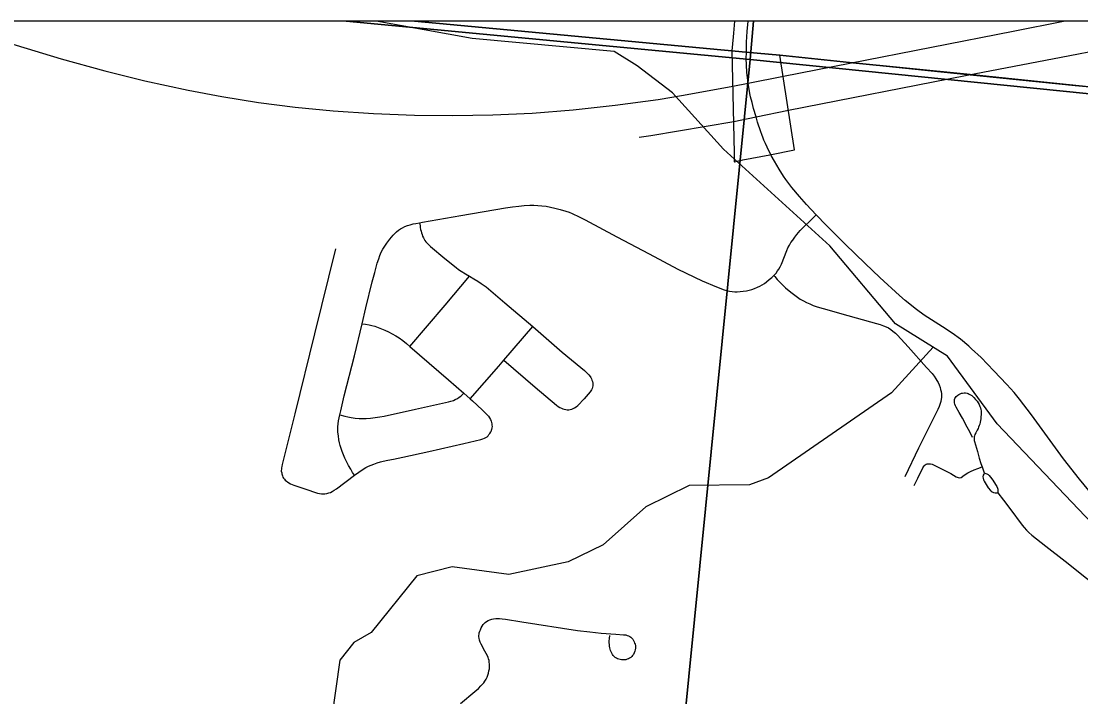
# Model space of a CAD drawing. Extents: x 0 to 34, y 0 to 22.
# Drawn here: x 7.674 to 8.313, y 20.698 to 21.106 of the extents above; entities that cross this region are included whole.
import ezdxf

# ---------------------------------------------------------------- set-up
doc = ezdxf.new("R2010")
doc.units = 0
for name, color, linetype in [('GM_X_City_Street', 7, 'Continuous'), ('GM_X_Corporation', 7, 'Continuous'), ('GM_X_County_Road', 7, 'Continuous'), ('GM_X_Interstate_Route', 7, 'Continuous'), ('GM_X_Minor_River', 7, 'Continuous')]:
    doc.layers.add(name, color=color, linetype=linetype)

msp = doc.modelspace()

# ---------------------------------------------------------------- linework, layer by layer
at = {"layer": 'GM_X_City_Street'}
for p, q in [((7.96499, 20.9012), (7.98239, 20.92156)), ((7.94077, 20.8813), (7.94471, 20.87784)), ((8.25348, 20.83682), (8.2548, 20.83318))]:
    msp.add_line(p, q, dxfattribs=at)
for points in [[(7.91417, 20.9842), (7.91587, 20.98449), (7.9391, 20.98852), (7.96599, 20.99328), (7.97021, 20.99387), (7.97393, 20.9943), (7.97728, 20.99456), (7.98068, 20.99473), (7.98306, 20.99479), (7.98557, 20.99467), (7.98787, 20.99447), (7.99042, 20.99415), (7.99305, 20.99368), (7.99583, 20.9931), (7.99897, 20.99229), (8.00233, 20.99128), (8.00433, 20.99054), (8.0063, 20.98975), (8.01039, 20.98776), (8.01404, 20.98595), (8.03318, 20.97564), (8.05261, 20.96538), (8.06999, 20.95617), (8.08459, 20.9492), (8.09319, 20.94551), (8.09794, 20.94376), (8.09953, 20.94329), (8.10105, 20.94298), (8.1027, 20.94272), (8.10426, 20.9426), (8.10582, 20.94255), (8.10747, 20.94263), (8.10935, 20.94284), (8.11129, 20.94314), (8.11297, 20.9435), (8.11461, 20.94399), (8.11622, 20.94452), (8.11794, 20.94526), (8.11934, 20.94596), (8.12084, 20.94678), (8.12218, 20.94761), (8.12349, 20.94859), (8.12513, 20.94987), (8.12674, 20.95118), (8.12795, 20.95245)], [(8.12795, 20.95245), (8.1292, 20.95377), (8.13015, 20.95509), (8.13097, 20.95628), (8.13175, 20.95768), (8.13249, 20.95924), (8.13565, 20.96743), (8.13635, 20.96902), (8.13726, 20.97068), (8.13821, 20.97222), (8.13923, 20.97375), (8.14047, 20.97547), (8.1418, 20.97715), (8.14384, 20.9795), (8.14643, 20.98222), (8.14971, 20.98546), (8.15336, 20.98906)], [(7.87947, 20.92317), (7.8818, 20.93282), (7.88559, 20.94848), (7.88707, 20.95424), (7.88863, 20.95975), (7.88948, 20.96236), (7.89027, 20.96443), (7.89108, 20.96638), (7.89203, 20.96827), (7.89314, 20.97), (7.89439, 20.97183), (7.8963, 20.97436), (7.89815, 20.97665), (7.89918, 20.97777), (7.90023, 20.97877), (7.90136, 20.9797), (7.9026, 20.98053), (7.90382, 20.98122), (7.90523, 20.98186), (7.90691, 20.9825), (7.90852, 20.983), (7.91037, 20.98346), (7.91196, 20.98381), (7.91417, 20.9842)], [(7.91417, 20.9842), (7.91441, 20.98241), (7.91458, 20.9813), (7.91478, 20.98023), (7.91507, 20.97913), (7.91531, 20.97814), (7.91564, 20.97711), (7.91601, 20.97616), (7.91643, 20.97518), (7.91691, 20.97429), (7.91741, 20.97349), (7.91801, 20.97265), (7.9193, 20.97124), (7.92068, 20.96992), (7.92929, 20.96265), (7.93617, 20.95725), (7.93772, 20.95607), (7.93929, 20.95497), (7.94187, 20.95328), (7.94417, 20.95192)], [(7.83097, 20.83343), (7.83093, 20.83409), (7.83093, 20.83475), (7.83101, 20.83554), (7.83113, 20.83627), (7.8313, 20.83718), (7.83155, 20.83829), (7.83903, 20.86893), (7.85103, 20.91716), (7.86366, 20.96846)], [(7.90831, 20.9096), (7.92962, 20.93439), (7.94417, 20.95192)], [(7.94417, 20.95192), (7.94697, 20.95037), (7.94935, 20.94893), (7.95132, 20.94762), (7.95428, 20.94551), (7.95719, 20.94319), (7.96563, 20.93594), (7.98239, 20.92156)], [(8.12795, 20.95245), (8.12848, 20.95178), (8.12993, 20.94997), (8.13222, 20.94759), (8.13499, 20.945), (8.13818, 20.94224), (8.14208, 20.9393), (8.14382, 20.9381), (8.14568, 20.93704), (8.14752, 20.93604), (8.14948, 20.93517), (8.15167, 20.93431), (8.15405, 20.93349), (8.16125, 20.93139), (8.16894, 20.9293), (8.18983, 20.92337), (8.19202, 20.9227), (8.19407, 20.92205), (8.19567, 20.92143), (8.19711, 20.92069), (8.19834, 20.91982), (8.19967, 20.91884), (8.20118, 20.91761), (8.20254, 20.91629), (8.20882, 20.90935), (8.21995, 20.89687), (8.22332, 20.89313), (8.22456, 20.89155), (8.2256, 20.89006), (8.22625, 20.889), (8.2269, 20.88783), (8.22761, 20.88629), (8.22812, 20.88482), (8.22847, 20.88362), (8.22875, 20.88229), (8.22893, 20.88094), (8.22901, 20.87966), (8.22901, 20.87868), (8.22888, 20.87766), (8.2286, 20.87626), (8.22825, 20.87512), (8.22753, 20.87326), (8.22678, 20.87156), (8.21516, 20.84822), (8.20684, 20.83087)], [(7.86605, 20.86829), (7.86655, 20.8707), (7.86876, 20.87973), (7.8748, 20.90381), (7.87947, 20.92317)], [(7.87947, 20.92317), (7.88158, 20.92294), (7.88369, 20.9226), (7.88542, 20.92223), (7.88707, 20.92177), (7.88912, 20.92107), (7.89126, 20.92025), (7.89328, 20.91938), (7.89545, 20.91836), (7.89766, 20.91723), (7.89977, 20.91598), (7.90181, 20.91469), (7.904, 20.9131), (7.90622, 20.91141), (7.90831, 20.9096)], [(7.98239, 20.92156), (8.00023, 20.90613), (8.01137, 20.89691), (8.01357, 20.89501), (8.01547, 20.89327), (8.01628, 20.89238), (8.01697, 20.89148), (8.01745, 20.89076), (8.01784, 20.89004), (8.01815, 20.88928), (8.01844, 20.88838), (8.0186, 20.88743), (8.01864, 20.88652), (8.0186, 20.88574), (8.01848, 20.88492), (8.01823, 20.88418), (8.0179, 20.88344), (8.01749, 20.88278), (8.01708, 20.88217), (8.0135, 20.87802)], [(7.90831, 20.9096), (7.93153, 20.88942), (7.94077, 20.8813)], [(7.94471, 20.87784), (7.96202, 20.89772), (7.96499, 20.9012)], [(7.96499, 20.9012), (7.98381, 20.88498), (7.99674, 20.87402), (7.9978, 20.87325), (7.99881, 20.87267), (7.9997, 20.87222), (8.00051, 20.87193), (8.00142, 20.87164), (8.00231, 20.87147), (8.00323, 20.87136), (8.00416, 20.87138), (8.00504, 20.87148), (8.00597, 20.87175), (8.00685, 20.87206), (8.00765, 20.87252), (8.00861, 20.87317), (8.00964, 20.87399), (8.0135, 20.87802)], [(7.86605, 20.86829), (7.86913, 20.86747), (7.87094, 20.86701), (7.87283, 20.8666), (7.87526, 20.86627), (7.87761, 20.86611), (7.87969, 20.86603), (7.88189, 20.86606), (7.88446, 20.86623), (7.88738, 20.86657), (7.89009, 20.86697), (7.89285, 20.86746), (7.91165, 20.87172), (7.93169, 20.87613), (7.93309, 20.87651), (7.93452, 20.877), (7.93567, 20.87745), (7.93694, 20.87811), (7.9381, 20.87885), (7.93904, 20.87951), (7.93987, 20.88025), (7.94077, 20.8813)], [(7.94471, 20.87784), (7.94602, 20.87669), (7.95196, 20.87131), (7.9536, 20.86969), (7.9549, 20.86832), (7.9557, 20.86737), (7.95632, 20.8665), (7.95685, 20.86548), (7.95728, 20.86443), (7.95756, 20.86363), (7.95772, 20.86279), (7.95784, 20.86198), (7.95788, 20.86116), (7.9578, 20.86034), (7.95762, 20.85951), (7.95739, 20.85877), (7.9571, 20.858)], [(8.24769, 20.85462), (8.24605, 20.858), (8.24457, 20.86084), (8.24159, 20.86618), (8.23969, 20.86964), (8.23788, 20.87284), (8.23748, 20.87371), (8.23711, 20.87461), (8.23692, 20.87547), (8.23678, 20.87646), (8.23685, 20.87744), (8.23711, 20.87819), (8.23744, 20.8788), (8.23785, 20.87934), (8.23884, 20.8802), (8.2395, 20.8806), (8.24032, 20.88102), (8.24101, 20.88127), (8.24171, 20.88143), (8.24259, 20.8815), (8.24352, 20.88147), (8.24439, 20.88131), (8.24508, 20.8811), (8.24578, 20.88081), (8.24656, 20.8804), (8.24726, 20.87991), (8.24796, 20.87934), (8.24856, 20.87874), (8.24956, 20.87761), (8.25043, 20.87646), (8.25113, 20.87547), (8.25166, 20.87446), (8.25215, 20.87338), (8.2525, 20.87248), (8.25273, 20.87152), (8.25285, 20.87059), (8.25293, 20.86949), (8.25292, 20.86842), (8.25281, 20.86698), (8.25269, 20.86587), (8.25253, 20.86476), (8.25236, 20.86383), (8.25204, 20.8627), (8.25176, 20.86176), (8.25141, 20.86078), (8.25113, 20.86002), (8.25062, 20.85904), (8.24969, 20.85735), (8.24921, 20.85648), (8.2489, 20.85569), (8.24869, 20.85493), (8.24862, 20.8543), (8.24865, 20.8536), (8.24879, 20.85278), (8.24895, 20.85214), (8.25065, 20.84609), (8.25178, 20.84205), (8.25277, 20.83885), (8.25348, 20.83682)], [(7.87488, 20.83182), (7.87378, 20.83347), (7.87263, 20.83539), (7.87127, 20.83778), (7.87, 20.8402), (7.86909, 20.8421), (7.86823, 20.84411), (7.86744, 20.8462), (7.86687, 20.84785), (7.86633, 20.84973), (7.86593, 20.85142), (7.86553, 20.85326), (7.86515, 20.85565), (7.8649, 20.85771), (7.86486, 20.8596), (7.86487, 20.86109), (7.86502, 20.86285), (7.86525, 20.86468), (7.86605, 20.86829)], [(7.87488, 20.83182), (7.88006, 20.83544), (7.8817, 20.83645), (7.88341, 20.83731), (7.88492, 20.83797), (7.88659, 20.83859), (7.88847, 20.83924), (7.89053, 20.83982), (7.89219, 20.84025), (7.895, 20.84084), (7.89833, 20.84153), (7.9041, 20.84277), (7.91971, 20.84621), (7.94086, 20.85095), (7.95104, 20.85347), (7.95237, 20.85385), (7.95336, 20.85421), (7.95418, 20.85462), (7.95488, 20.85508), (7.9555, 20.85565), (7.95603, 20.85631), (7.95657, 20.85705), (7.9571, 20.858)], [(8.21244, 20.82563), (8.21465, 20.83004), (8.21784, 20.8363), (8.21816, 20.83696), (8.21857, 20.83754), (8.21911, 20.83803), (8.21977, 20.8384), (8.22043, 20.8386), (8.22161, 20.83873), (8.22227, 20.83869), (8.22346, 20.83844), (8.23457, 20.83278), (8.23782, 20.8309), (8.23899, 20.83042), (8.23962, 20.83034), (8.24077, 20.83046), (8.24275, 20.83188), (8.24481, 20.83322), (8.24656, 20.83412), (8.24873, 20.83504), (8.25088, 20.83585), (8.25348, 20.83682)], [(7.83097, 20.83343), (7.83108, 20.83273), (7.83126, 20.83208), (7.83149, 20.83137), (7.83176, 20.83073), (7.83213, 20.83008), (7.83259, 20.82946), (7.83312, 20.82884), (7.83378, 20.82831), (7.83441, 20.82787), (7.83536, 20.82726), (7.83638, 20.82671), (7.83725, 20.82631), (7.83838, 20.82589), (7.84499, 20.82358), (7.85263, 20.82105), (7.85375, 20.82079), (7.85491, 20.82062), (7.85601, 20.8205), (7.85708, 20.82058), (7.85823, 20.82079), (7.85942, 20.82111), (7.86045, 20.82145), (7.86151, 20.82202), (7.86267, 20.82272), (7.86401, 20.82366), (7.87488, 20.83182)], [(8.2548, 20.83318), (8.25447, 20.83252), (8.25418, 20.83178), (8.25397, 20.83092), (8.25406, 20.82997), (8.25435, 20.82911), (8.25472, 20.82828), (8.25595, 20.82623), (8.25718, 20.8243), (8.2585, 20.82257), (8.25899, 20.82213), (8.25954, 20.8218), (8.26043, 20.82147), (8.26131, 20.82126), (8.26207, 20.82114), (8.26292, 20.8211)], [(8.2548, 20.83318), (8.25566, 20.83289), (8.2564, 20.83256), (8.25706, 20.83219), (8.25771, 20.8317), (8.25854, 20.83071), (8.2599, 20.82882), (8.26166, 20.82615), (8.26236, 20.82504), (8.26279, 20.82406), (8.2629, 20.82332), (8.26295, 20.82262), (8.26292, 20.8211)], [(8.26292, 20.8211), (8.26641, 20.81677), (8.2702, 20.8118), (8.27768, 20.80174), (8.27887, 20.80025), (8.28028, 20.79864), (8.28176, 20.79723), (8.28354, 20.79567), (8.29194, 20.78906), (8.3036, 20.78), (8.31648, 20.76974), (8.32398, 20.76383), (8.33097, 20.75829), (8.33325, 20.75629), (8.33506, 20.75474), (8.3367, 20.75317), (8.33806, 20.75174), (8.33946, 20.75009), (8.34082, 20.74837), (8.34213, 20.74652), (8.34384, 20.74408), (8.34559, 20.7416), (8.34886, 20.73658), (8.35165, 20.7323)], [(7.93893, 20.69402), (7.94741, 20.70126), (7.94964, 20.70313), (7.95117, 20.70462), (7.95198, 20.70552), (7.95289, 20.70659), (7.95358, 20.70753), (7.95424, 20.70864), (7.95486, 20.70991), (7.95532, 20.71119), (7.95572, 20.71234), (7.95603, 20.71371), (7.95626, 20.71497), (7.95634, 20.71631), (7.95634, 20.71772), (7.95623, 20.71896), (7.9561, 20.7199), (7.9558, 20.7209), (7.95552, 20.72184), (7.95509, 20.72275), (7.95359, 20.72556), (7.9513, 20.72986), (7.95075, 20.73112), (7.95034, 20.73232), (7.95008, 20.73338), (7.94991, 20.73423), (7.94992, 20.73507), (7.95, 20.73587), (7.95016, 20.73668), (7.95045, 20.73762), (7.95086, 20.7386), (7.95134, 20.73969), (7.95193, 20.74078), (7.95252, 20.74163), (7.95308, 20.74234), (7.95378, 20.74296), (7.95456, 20.74353), (7.95557, 20.74409), (7.95654, 20.74457), (7.95772, 20.74493), (7.95879, 20.74518), (7.96007, 20.74534), (7.9613, 20.74539), (7.96236, 20.74533), (7.96406, 20.74522), (7.96596, 20.74498), (7.97575, 20.74339), (8.00944, 20.73818), (8.01689, 20.73727), (8.02363, 20.73656), (8.0326, 20.73593), (8.03723, 20.73556), (8.03848, 20.7354), (8.03948, 20.73515), (8.04023, 20.73488), (8.04092, 20.73448), (8.04155, 20.73402), (8.04214, 20.73341), (8.0427, 20.7328), (8.04315, 20.73206), (8.04362, 20.73133), (8.0439, 20.73055), (8.04417, 20.72978), (8.04434, 20.72896), (8.0444, 20.72814), (8.04438, 20.72736), (8.04424, 20.72652), (8.04401, 20.72571), (8.04358, 20.72462), (8.04311, 20.72366), (8.04263, 20.72294), (8.04212, 20.72236), (8.04151, 20.72179), (8.04086, 20.72137), (8.0401, 20.721), (8.03935, 20.72071), (8.03852, 20.72048), (8.03771, 20.72039), (8.03684, 20.72035), (8.03604, 20.7204), (8.0352, 20.72051), (8.03441, 20.72074), (8.03359, 20.72104), (8.0329, 20.72142), (8.03217, 20.72189), (8.03159, 20.7224), (8.03102, 20.723), (8.03053, 20.72366), (8.0301, 20.72435), (8.02973, 20.72514), (8.02941, 20.72593), (8.02919, 20.72677), (8.02901, 20.72754), (8.02882, 20.72866), (8.02871, 20.72968), (8.02862, 20.73067), (8.02859, 20.73175), (8.02865, 20.7333), (8.02888, 20.73511)]]:
    msp.add_lwpolyline(points, dxfattribs=at)
at = {"layer": 'GM_X_Corporation'}
for points in [[(8.71189, 14.30587), (8.71189, 21.10587), (4.05187, 21.10587)], [(8.71189, 14.30587), (8.71189, 21.02216), (8.61486, 21.03591), (8.24427, 21.07383), (8.1735, 21.08097), (8.1315, 21.08535), (8.11104, 21.08726), (7.91119, 21.10587), (4.05187, 21.10587)], [(8.71189, 21.10587), (8.10417, 21.10587), (8.10347, 21.09864), (8.10264, 21.09), (8.10247, 21.08825), (8.10388, 21.02637), (8.104, 21.021), (8.1041, 21.02102), (8.10742, 21.02176), (8.10749, 21.02177), (8.10781, 21.02184), (8.10914, 21.02211), (8.1254, 21.0253), (8.14034, 21.02823), (8.13149, 21.08535), (8.13159, 21.08534), (8.22852, 21.07536), (8.30961, 21.06701), (8.38217, 21.06041)]]:
    msp.add_lwpolyline(points, dxfattribs=at)
for points in [[(7.86989, 21.10587), (7.06384, 21.10587), (6.97134, 20.15852), (8.01264, 20.06664), (8.11355, 21.08279)], [(8.11564, 21.10587), (7.86989, 21.10587), (8.11355, 21.08279)], [(8.71189, 21.02216), (8.71189, 21.10587), (7.91119, 21.10587), (8.11104, 21.08726), (8.1315, 21.08535), (8.1735, 21.08097), (8.24427, 21.07383), (8.61486, 21.03591)], [(8.71189, 21.0221), (8.71189, 21.10587), (8.11564, 21.10587), (8.11355, 21.08279)], [(8.71189, 20.00282), (8.71189, 21.0221), (8.11355, 21.08279), (8.01264, 20.06664)]]:
    msp.add_lwpolyline(points, close=True, dxfattribs=at)
at = {"layer": 'GM_X_County_Road'}
for points in [[(8.11127, 21.08672), (8.11146, 21.09319), (8.11175, 21.09959), (8.11232, 21.10587)], [(8.12626, 21.02478), (8.12383, 21.02978), (8.1228, 21.03197), (8.1219, 21.03403), (8.12142, 21.03518), (8.12052, 21.03746), (8.11992, 21.03906), (8.11807, 21.04493), (8.11714, 21.04814), (8.11565, 21.05324), (8.11471, 21.05681), (8.11388, 21.06023), (8.11343, 21.06225), (8.11233, 21.06852), (8.11156, 21.07515), (8.11118, 21.08345), (8.11127, 21.08672)], [(8.15336, 20.98906), (8.14753, 20.9952), (8.14328, 21), (8.13877, 21.00555), (8.13681, 21.00796), (8.13508, 21.01027), (8.13369, 21.0124), (8.13111, 21.01652), (8.12821, 21.02134), (8.12626, 21.02478)], [(8.20367, 20.94036), (8.19181, 20.95113), (8.18301, 20.95971), (8.17086, 20.97134), (8.1594, 20.98268), (8.15336, 20.98906)], [(8.22959, 20.92148), (8.22074, 20.92697), (8.21847, 20.92848), (8.21385, 20.93179), (8.20702, 20.93732), (8.20367, 20.94036)], [(8.32065, 20.81908), (8.31231, 20.82953), (8.30263, 20.84173), (8.28321, 20.86823), (8.27604, 20.8777), (8.27276, 20.88165), (8.26836, 20.88657), (8.26067, 20.89479), (8.25289, 20.90278), (8.24716, 20.90817), (8.2454, 20.90975), (8.24047, 20.9139), (8.23551, 20.91756), (8.22959, 20.92148)]]:
    msp.add_lwpolyline(points, dxfattribs=at)
at = {"layer": 'GM_X_Interstate_Route'}
msp.add_line((8.13678, 21.05219), (8.24352, 21.0731), dxfattribs=at)
for points in [[(7.62301, 21.10587), (7.69797, 21.08322), (7.72434, 21.07593), (7.74849, 21.06995), (7.77462, 21.06419), (7.79479, 21.06038), (7.81692, 21.05686), (7.83913, 21.05398), (7.86205, 21.05175), (7.88626, 21.05013), (7.91113, 21.04916), (7.93415, 21.04888), (7.95841, 21.0493), (7.98203, 21.05044), (8.00683, 21.05237), (8.03218, 21.05516), (8.05807, 21.05868), (8.07343, 21.06121), (8.1032, 21.06673), (8.11233, 21.06852), (8.13366, 21.07272), (8.17373, 21.08044), (8.27215, 21.09985), (8.30266, 21.10587)], [(8.24352, 21.0731), (8.2445, 21.0733), (8.3012, 21.08413), (8.35548, 21.09466), (8.41233, 21.10587)], [(8.10368, 21.04535), (8.11714, 21.04814), (8.13678, 21.05219)], [(8.04671, 21.0359), (8.05368, 21.03692), (8.10368, 21.04535)]]:
    msp.add_lwpolyline(points, dxfattribs=at)
at = {"layer": 'GM_X_Minor_River'}
for points in [[(8.31982, 20.80277), (8.26261, 20.86276), (8.2327, 20.9036), (8.20122, 20.92322), (8.16158, 20.97033), (8.09749, 21.02857), (8.06669, 21.0626), (8.0454, 21.07897), (8.03153, 21.0876), (7.94596, 21.09541), (7.88796, 21.10587)], [(8.22394, 20.90906), (8.19887, 20.88152), (8.12463, 20.83026), (8.11316, 20.82594), (8.07674, 20.82554), (8.05069, 20.81278), (8.02481, 20.78977), (8.00375, 20.77957), (7.96794, 20.77195), (7.93388, 20.77643), (7.91254, 20.77117), (7.88491, 20.73681), (7.87456, 20.73095), (7.86599, 20.72011), (7.86114, 20.68605), (7.84968, 20.68211), (7.82901, 20.69164), (7.80835, 20.68294), (7.75554, 20.67908), (7.74447, 20.67551), (7.71009, 20.6633), (7.64885, 20.65505)]]:
    msp.add_lwpolyline(points, dxfattribs=at)

doc.saveas('drawing.dxf')
